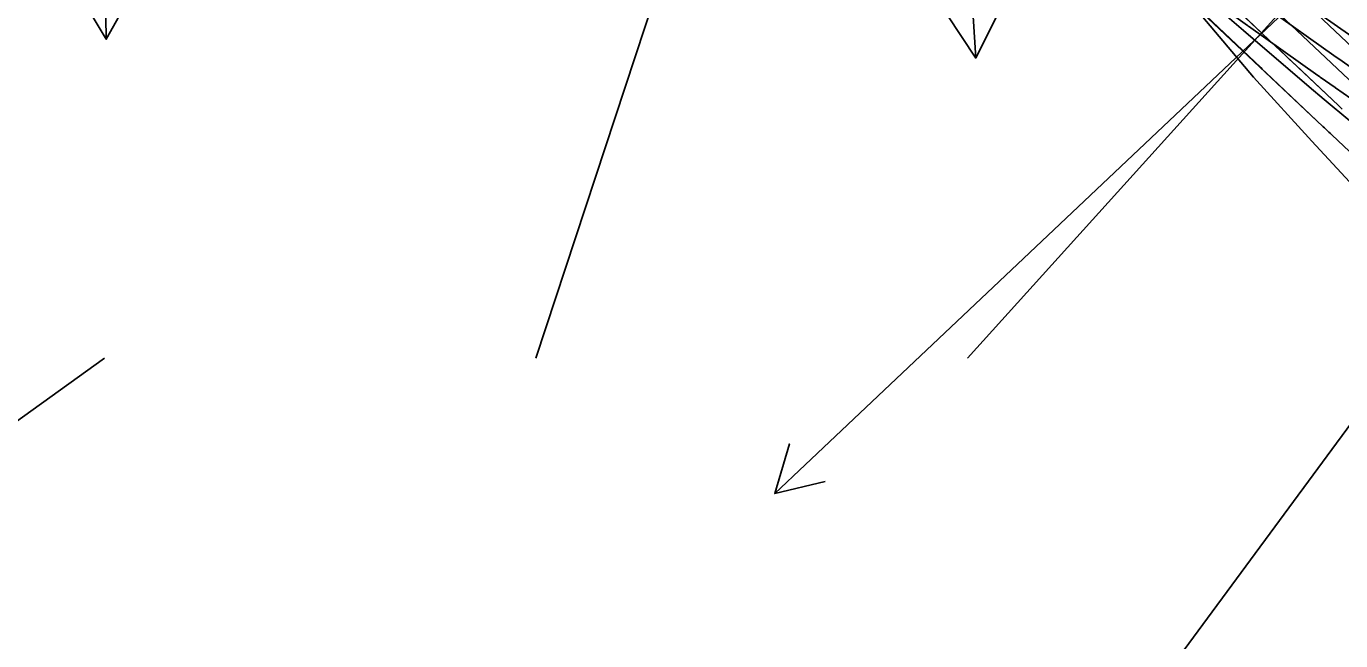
# Model space of a CAD drawing. Extents: x 954385 to 988206, y 1868364 to 1924553.
# Drawn here: x 955548.1 to 955700.4, y 1922936.2 to 1923007.4 of the extents above; entities that cross this region are included whole.
import ezdxf

# ---------------------------------------------------------------- set-up
doc = ezdxf.new("R2010")
doc.units = 0
for name, color, linetype in [('1', 7, 'Continuous'), ('Ex_Minor Contours', 7, 'Continuous'), ('Perimeter', 7, 'Continuous'), ('Proposed Fill', 7, 'Continuous'), ('Slopes', 7, 'Continuous')]:
    doc.layers.add(name, color=color, linetype=linetype)

msp = doc.modelspace()

# ---------------------------------------------------------------- linework, layer by layer
for points in [[(955706, 1922995.93), (955699.77, 1923000.26), (955699.74, 1923000.29), (955699.71, 1923000.31), (955697.98, 1923001.52), (955697.92, 1923001.57), (955697.85, 1923001.61), (955697.79, 1923001.66), (955697.73, 1923001.7), (955689.67, 1923007.41), (955689.64, 1923007.43), (955689.61, 1923007.45), (955689.59, 1923007.47), (955689.56, 1923007.49), (955682.71, 1923012.43)], [(955701.64, 1923006.21), (955694.24, 1923011.45)], [(955701.72, 1923002.53), (955700.27, 1923003.54), (955700.09, 1923003.67), (955699.91, 1923003.79), (955699.74, 1923003.92), (955699.56, 1923004.04), (955691.96, 1923009.43)]]:
    msp.add_lwpolyline(points)
at = {"layer": '1'}
for points in [[(955703.77, 1923003.03), (955682.09, 1923023.52), (955682.04, 1923023.57), (955681.99, 1923023.61), (955681.95, 1923023.66), (955681.9, 1923023.7), (955676.31, 1923029.06), (955675.99, 1923029.38), (955675.67, 1923029.69), (955675.35, 1923030), (955675.03, 1923030.31), (955672.59, 1923032.7)], [(955701.95, 1923000.62), (955679.99, 1923021.38), (955679.96, 1923021.41), (955679.93, 1923021.44), (955679.9, 1923021.47), (955679.86, 1923021.5), (955673.99, 1923027.14), (955673.8, 1923027.32), (955673.6, 1923027.51), (955673.41, 1923027.7), (955673.21, 1923027.89), (955670.49, 1923030.55)], [(955668.4, 1923028.41), (955671.4, 1923025.47), (955671.46, 1923025.41), (955671.53, 1923025.34), (955671.6, 1923025.27), (955671.67, 1923025.21), (955677.83, 1923019.29), (955677.86, 1923019.27), (955677.88, 1923019.24), (955700.13, 1922998.21), (955700.34, 1922998.01), (955700.55, 1922997.81)], [(955705.53, 1922988.98), (955698.66, 1922995.47), (955698.57, 1922995.55), (955698.48, 1922995.64), (955698.4, 1922995.72), (955698.31, 1922995.8), (955681.67, 1923011.53)], [(955703.82, 1922986.74), (955697.03, 1922994.11), (955690.25, 1923001.5), (955683.77, 1923009.18)]]:
    msp.add_lwpolyline(points, dxfattribs=at)
at = {"layer": 'Ex_Minor Contours'}
for points in [[(955705.53, 1922988.98), (955699.35, 1922994.81), (955699.18, 1922994.98), (955699, 1922995.14), (955698.66, 1922995.47), (955698.57, 1922995.55), (955698.48, 1922995.64), (955698.39, 1922995.72), (955698.31, 1922995.8), (955691.75, 1923002), (955691.28, 1923002.45), (955691.1, 1923002.62), (955684.07, 1923009.26), (955683.93, 1923009.4), (955681.66, 1923011.54)], [(955700.55, 1922997.81), (955700.34, 1922998.01), (955700.13, 1922998.21), (955695.16, 1923002.9), (955694.41, 1923003.61), (955693.66, 1923004.32), (955693.28, 1923004.68), (955692.91, 1923005.03), (955687.9, 1923009.77)]]:
    msp.add_lwpolyline(points, dxfattribs=at)
at = {"layer": 'Perimeter'}
for points in [[(955704.41, 1922993.99), (955698.47, 1922998.94), (955696.71, 1923000.4), (955689.12, 1923006.92), (955681.81, 1923013.21)], [(955703.82, 1922986.74), (955697.03, 1922994.11), (955690.25, 1923001.5), (955683.77, 1923009.18)]]:
    msp.add_lwpolyline(points, dxfattribs=at)
at = {"layer": 'Proposed Fill'}
msp.add_lwpolyline([(955704.41, 1922993.99), (955698.47, 1922998.94), (955696.71, 1923000.4), (955689.12, 1923006.92), (955681.81, 1923013.21)], dxfattribs=at)
at = {"layer": 'Slopes'}
for points in [[(955607.13, 1922968.93), (955707.19, 1923272.64), (955708.41, 1923266.77), (955707.19, 1923272.64), (955702.71, 1923268.65)], [(955657.13, 1922968.93), (955793.64, 1923120.1), (955792.39, 1923114.23), (955793.64, 1923120.1), (955787.94, 1923118.25)], [(955757.13, 1923068.93), (955634.79, 1922953.25), (955636.5, 1922959), (955634.79, 1922953.25), (955640.63, 1922954.64)], [(955557.13, 1923018.93), (955557.34, 1923005.91), (955554.26, 1923011.06), (955557.34, 1923005.91), (955560.25, 1923011.16)], [(955657.13, 1923018.93), (955658.08, 1923003.72), (955654.76, 1923008.72), (955658.08, 1923003.72), (955660.75, 1923009.1)], [(955557.13, 1922968.93), (955354.47, 1922823.09), (955356.93, 1922828.56), (955354.47, 1922823.09), (955360.44, 1922823.69)], [(955707.13, 1922968.93), (955647.78, 1922888.39), (955648.44, 1922894.35), (955647.78, 1922888.39), (955653.27, 1922890.79)]]:
    msp.add_lwpolyline(points, dxfattribs=at)

doc.saveas('drawing.dxf')
